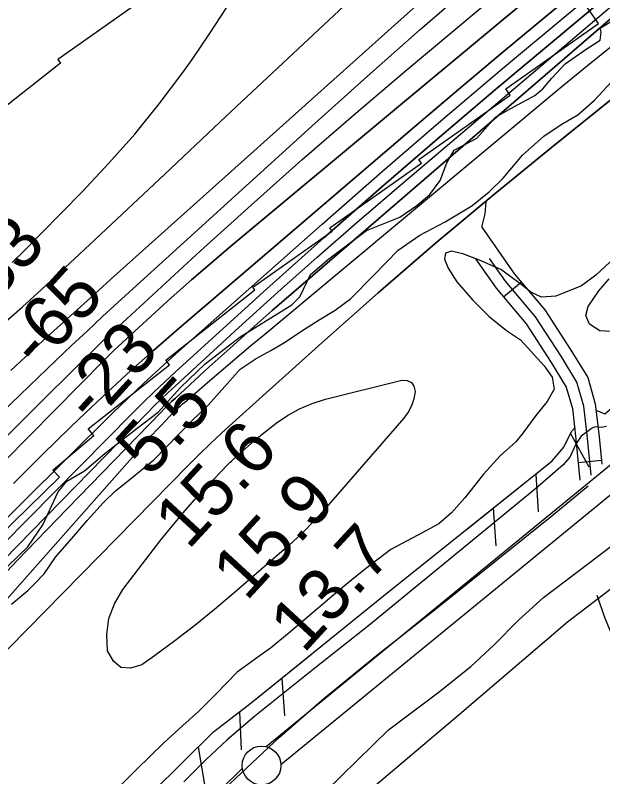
# Model space of a CAD drawing. Extents: x 3598634 to 3636690, y 517270 to 542944.
# Drawn here: x 3609179 to 3609937, y 530075 to 531057 of the extents above; entities that cross this region are included whole.
import ezdxf

# ---------------------------------------------------------------- set-up
doc = ezdxf.new("R2010")
doc.units = 0
for name, color, linetype in [('V-FLOD-BASE', 7, 'Continuous'), ('V-LEVE-TOET', 7, 'Continuous'), ('V-RIVR-EDGE', 7, 'Continuous'), ('V-RIVR-RANG', 7, 'Continuous'), ('V-ROAD-CNTR', 7, 'Continuous'), ('V-RRAP-FSHR', 7, 'Continuous'), ('V-RRAP-RVMT', 7, 'Continuous'), ('V-SITE-VEGE', 7, 'Continuous'), ('V-SURV-LINE', 7, 'Continuous'), ('V-TOPO-DPTH', 7, 'Continuous'), ('V-TOPO-MAJR', 7, 'Continuous'), ('V-TOPO-MINR', 7, 'Continuous'), ('V-TOPO-WATR', 7, 'Continuous'), ('V-WETL-SWMP', 7, 'Continuous')]:
    doc.layers.add(name, color=color, linetype=linetype)

msp = doc.modelspace()

# ---------------------------------------------------------------- linework, layer by layer
at = {"layer": 'V-FLOD-BASE'}
msp.add_lwpolyline([(3609167.02, 529783.98), (3609227.08, 529840.92), (3609278.07, 529892.31), (3609356.99, 529972.18), (3609420.54, 530032.6), (3609519.71, 530125.64), (3609576.96, 530175.62), (3609644.67, 530231.15), (3609722.85, 530292.21), (3609870.84, 530410.89), (3609917.61, 530449.76)], dxfattribs=at)
at = {"layer": 'V-LEVE-TOET'}
for points in [[(3609579.4, 530055.82), (3609660.42, 530134.99), (3609723.93, 530182.87), (3609766.51, 530216.87), (3609796.54, 530244.65), (3609827.97, 530276.59), (3609860.09, 530305.75), (3609918.72, 530350.16), (3609965.48, 530385.55), (3609992.01, 530405.67), (3610017.85, 530429.28), (3610047.87, 530455.66), (3610085.56, 530485.5), (3610127.44, 530516.02), (3610176.28, 530550.01), (3610253.08, 530615.26), (3610290.09, 530649.98), (3610322.2, 530676.35), (3610362.7, 530711.06)], [(3609941.51, 530526.3), (3609934.54, 530524.93), (3609926.88, 530525.65), (3609922, 530523.57), (3609919.69, 530521.88), (3609908.74, 530513.86), (3609901.75, 530503.43), (3609894.04, 530486.74), (3609885.65, 530477.01), (3609852.84, 530448.55), (3609768.37, 530379.14), (3609635.03, 530269.48), (3609565.23, 530214.66), (3609487.75, 530152.89), (3609452.14, 530122.35), (3609424.9, 530096.66), (3609396.27, 530068.18)]]:
    msp.add_lwpolyline(points, dxfattribs=at)
at = {"layer": 'V-RIVR-EDGE'}
msp.add_lwpolyline([(3609169.23, 530346.06), (3609195.11, 530371.21), (3609214.39, 530399.38), (3609234.31, 530441.95), (3609245.15, 530455.74), (3609267.99, 530468.89), (3609294.46, 530491.63), (3609335.96, 530523.95), (3609363.03, 530544.89), (3609391.92, 530576.64), (3609423.82, 530607.18), (3609468.93, 530641.88), (3609535.67, 530683.14), (3609545.9, 530693.32), (3609559.78, 530722.1), (3609583.24, 530742.46), (3609631.96, 530778.96), (3609674.62, 530796.26), (3609696.87, 530811.21), (3609713.72, 530825.58), (3609726.97, 530843.56), (3609735.43, 530866.35), (3609745.07, 530882.53), (3609773.93, 530898.07), (3609798.01, 530925.02), (3609817.85, 530936.38), (3609849.1, 530953.11), (3609859.33, 530961.49), (3609870.77, 530975.27), (3609888.23, 530993.84), (3609915.29, 531012.98), (3609933.33, 531024.34), (3609934.55, 531034.55), (3609933.36, 531039.95), (3609992.29, 531075.83)], dxfattribs=at)
at = {"layer": 'V-ROAD-CNTR'}
for p, q in [((3609831.55, 530712.51), (3609808.61, 530693.18)), ((3609934.82, 530482.36), (3609904.96, 530479.42))]:
    msp.add_line(p, q, dxfattribs=at)
for points in [[(3609780.59, 530783.22), (3609785.02, 530800.44), (3609785.98, 530815.97)], [(3609780.59, 530783.22), (3609822.85, 530722.84), (3609861.86, 530676.53), (3609895.44, 530624.85), (3609917.14, 530589.27), (3609926.86, 530555.3), (3609931.82, 530512.91), (3609935.27, 530477.77)], [(3609772.55, 530742.39), (3609799.04, 530704.53), (3609837.72, 530658.62), (3609870.06, 530608.86), (3609889.42, 530577.12), (3609897.34, 530549.39), (3609901.99, 530509.7), (3609907.18, 530456.84)], [(3609921.58, 530463.69), (3609916.9, 530511.31), (3609912.1, 530552.34), (3609903.28, 530583.19), (3609882.75, 530616.85), (3609849.79, 530667.57), (3609810.94, 530713.68), (3609790.4, 530743.03)], [(3609139.7, 529575.2), (3609208.82, 529647.87), (3609297.62, 529739.46), (3609401.37, 529840.42), (3609559.65, 529992.91), (3609748.65, 530152.62), (3609891.27, 530274.15), (3610074.88, 530414.76), (3610226.26, 530542.4), (3610422.26, 530711.54)], [(3609928.78, 530308.64), (3609939.33, 530279.16), (3609958.02, 530233.84), (3609996.99, 530097.97), (3610048.86, 529943.31), (3610092.35, 529800.31), (3610148.97, 529617.58), (3610217.27, 529375.37), (3610276.38, 529189.35), (3610380.83, 528837.49), (3610462.72, 528573.48), (3610574.41, 528212.71), (3610652.96, 527950.43), (3610719.85, 527708.36)]]:
    msp.add_lwpolyline(points, dxfattribs=at)
at = {"layer": 'V-RRAP-FSHR'}
for p, q in [((3609894.98, 530517.11), (3609918.66, 530474.41)), ((3609850.07, 530464.88), (3609853.16, 530416.14)), ((3609795.39, 530421.17), (3609798.48, 530372.44)), ((3609522.57, 530201.92), (3609525.94, 530153.21)), ((3609467.87, 530158.26), (3609470.12, 530109.48)), ((3609414.68, 530112.94), (3609422.82, 530064.79))]:
    msp.add_line(p, q, dxfattribs=at)
for points in [[(3609928.71, 530546.83), (3609939.14, 530542.37), (3610050.89, 530637.62), (3610449.17, 530959.2)], [(3609124.19, 529832.05), (3609276.1, 529976.27), (3609434.64, 530132.63), (3609483.1, 530170.01), (3609653.69, 530307.92), (3609871.22, 530481.78), (3609886.42, 530499.56), (3609896.29, 530519.79), (3609901.02, 530524.79)], [(3609760.22, 530393.06), (3609871.22, 530481.78), (3609886.42, 530499.56), (3609896.29, 530519.79), (3609901.02, 530524.79)], [(3609004.62, 529719.17), (3609014.71, 529727.85), (3609124.19, 529832.05), (3609276.1, 529976.27), (3609434.64, 530132.63), (3609483.1, 530170.01), (3609560.79, 530232.82)]]:
    msp.add_lwpolyline(points, dxfattribs=at)
at = {"layer": 'V-RRAP-RVMT'}
for p, q in [((3609352.63, 531083.44), (3609233.87, 530999.65)), ((3609930.97, 531045.9), (3609913.89, 531070.3)), ((3609811.52, 530961.6), (3609930.97, 531045.9)), ((3609237.21, 530994.92), (3609123.13, 530905.16)), ((3609233.87, 530999.65), (3609237.21, 530994.92)), ((3609817.11, 530953.68), (3609811.52, 530961.6)), ((3609699.31, 530870.56), (3609817.11, 530953.68)), ((3609702.56, 530865.93), (3609699.31, 530870.56)), ((3609584.42, 530782.49), (3609702.56, 530865.93)), ((3609587.56, 530778.04), (3609584.42, 530782.49)), ((3609485.18, 530705.8), (3609587.56, 530778.04)), ((3609373.09, 530611.92), (3609487.93, 530702.36)), ((3609487.93, 530702.36), (3609485.18, 530705.8)), ((3609377.79, 530605.95), (3609373.09, 530611.92)), ((3609272.82, 530523.31), (3609377.79, 530605.95)), ((3609227.34, 530470.09), (3609280.09, 530514.72)), ((3609280.09, 530514.72), (3609272.82, 530523.31)), ((3609236.08, 530460.85), (3609227.34, 530470.09)), ((3609028.43, 530258.41), (3609236.08, 530460.85))]:
    msp.add_line(p, q, dxfattribs=at)
at = {"layer": 'V-SITE-VEGE'}
for points in [[(3609174.05, 530297.26), (3609194.99, 530314.61), (3609203.38, 530322.95), (3609215.95, 530336.14), (3609230.64, 530357.69), (3609254.39, 530384.78), (3609271.87, 530405.63), (3609292.12, 530427.86), (3609308.19, 530443.13), (3609327.03, 530458.4), (3609357.75, 530483.39), (3609406.64, 530533.39), (3609427.6, 530553.53), (3609449.25, 530577.84), (3609468.82, 530600.08), (3609489.75, 530613.95), (3609508.59, 530624.34), (3609526.03, 530634.74), (3609546.96, 530648.61), (3609570.68, 530663.86), (3609591.62, 530676.34), (3609611.16, 530690.91), (3609641.19, 530721.47), (3609672.62, 530753.42), (3609700.54, 530772.84), (3609733.32, 530790.16), (3609767.5, 530810.95), (3609789.85, 530829), (3609808, 530846.36), (3609833.16, 530876.23), (3609860.39, 530900.53), (3609882.72, 530915.79), (3609904.35, 530928.27), (3609925.99, 530947.01), (3609963.72, 530987.99)], [(3609951.88, 530743.57), (3609927.44, 530721.35), (3609909.29, 530707.47), (3609875.82, 530694.33), (3609857.71, 530692.99), (3609843.8, 530699.3), (3609832.68, 530708.39), (3609804.88, 530728.66), (3609777.75, 530740.58), (3609756.19, 530749), (3609741.57, 530752.52), (3609733.9, 530749.76), (3609732.49, 530742.1), (3609737.33, 530730.25), (3609748.42, 530712.8), (3609768.55, 530689.76), (3609790.08, 530668.11), (3609812.32, 530649.94), (3609830.39, 530638.05), (3609843.58, 530623.39), (3609860.94, 530604.53), (3609871.35, 530589.88), (3609874.09, 530574.55), (3609864.99, 530558.56), (3609850.31, 530540.49), (3609833.53, 530517.55), (3609824.45, 530506.44), (3609804.2, 530488.38), (3609782.54, 530464.77), (3609758.77, 530434.19), (3609741.31, 530414.74), (3609725.25, 530400.85), (3609698.04, 530386.31), (3609663.17, 530367.6)], [(3609663.17, 530367.6), (3609630.36, 530342.62), (3609608.02, 530324.58), (3609587.08, 530307.22), (3609531.93, 530260.02), (3609508.19, 530240.59), (3609488.65, 530226.72), (3609464.92, 530209.37), (3609437.68, 530180.89), (3609415.33, 530158.67), (3609395.08, 530140.62), (3609369.94, 530117.71), (3609335.72, 530084.38), (3609307.79, 530056.6), (3609239.36, 529995.5), (3609216.31, 529973.98), (3609187.67, 529944.81), (3609152.06, 529913.57)]]:
    msp.add_lwpolyline(points, dxfattribs=at)
at = {"layer": 'V-SURV-LINE'}
for points in [[(3609502.41, 530113.39), (3610747.34, 531132.5)], [(3610766.34, 531109.28), (3609521.41, 530090.17)], [(3608940.56, 529563.09), (3609471.7, 530085.81)]]:
    msp.add_lwpolyline(points, dxfattribs=at)
msp.add_circle((3609496.46, 530089.13), 25, dxfattribs=at)
at = {"layer": 'V-TOPO-DPTH'}
for points in [[(3608738.87, 530088.03), (3609266.25, 530611.64), (3609277.42, 530622.61), (3609288.68, 530633.49), (3609300.07, 530644.25), (3609311.54, 530654.91), (3609417.84, 530752.62), (3609482.92, 530811.63), (3609548.54, 530870.02), (3609614.95, 530927.5), (3609681.9, 530984.38), (3609982.63, 531236.31), (3609990.29, 531242.69), (3609997.97, 531249.04), (3610005.69, 531255.36), (3610013.43, 531261.64), (3610121.26, 531348.65), (3610183.12, 531398.18), (3610245.23, 531447.38), (3610307.72, 531496.11), (3610370.46, 531544.52)], [(3608738.87, 530088.03), (3609266.25, 530611.64), (3609277.42, 530622.61), (3609288.68, 530633.49), (3609300.07, 530644.25), (3609311.54, 530654.91), (3609417.84, 530752.62), (3609482.92, 530811.63), (3609548.54, 530870.02), (3609614.95, 530927.5), (3609681.9, 530984.38), (3609982.63, 531236.31), (3609990.29, 531242.69), (3609997.97, 531249.04), (3610005.69, 531255.36), (3610013.43, 531261.64), (3610121.26, 531348.65), (3610183.12, 531398.18), (3610245.23, 531447.38), (3610307.72, 531496.11), (3610370.46, 531544.52)], [(3609176.47, 530452.55), (3609213.5, 530489.6), (3609250.99, 530526.2), (3609269.27, 530543.71), (3609298.2, 530570.95), (3609327.43, 530597.87), (3609357.12, 530624.29), (3609387.1, 530650.38), (3609693.75, 530912.7), (3609750.78, 530961.14), (3609808.03, 531009.31), (3609865.61, 531057.07), (3609923.42, 531104.57), (3609996.73, 531164.38), (3610018.12, 531181.68), (3610039.62, 531198.86), (3610061.26, 531215.85), (3610082.99, 531232.72), (3610371.12, 531454.34)], [(3610371.12, 531454.34), (3610082.99, 531232.72), (3610061.26, 531215.85), (3610039.62, 531198.86), (3610018.12, 531181.68), (3609996.73, 531164.38), (3609923.42, 531104.57), (3609865.61, 531057.07), (3609808.03, 531009.31), (3609750.78, 530961.14), (3609693.75, 530912.7), (3609387.1, 530650.38), (3609357.12, 530624.29), (3609327.43, 530597.87), (3609298.2, 530570.95), (3609269.27, 530543.71), (3609250.99, 530526.2), (3609213.5, 530489.6), (3609176.47, 530452.55)], [(3610388.25, 531429.03), (3610321.03, 531380.12), (3610254.54, 531330.24), (3610188.53, 531279.7), (3610078.6, 531194.25), (3610067.97, 531185.89), (3610057.39, 531177.45), (3610046.91, 531168.89), (3610036.5, 531160.26), (3609801.26, 530963.2), (3609725.92, 530899.32), (3609651.08, 530834.85), (3609577.01, 530769.51), (3609503.45, 530703.58), (3609385.43, 530596.53), (3609371.37, 530583.56), (3609357.46, 530570.45), (3609343.77, 530557.11), (3609330.21, 530543.63), (3608792.92, 530000.01)], [(3608792.92, 530000.01), (3609330.21, 530543.63), (3609343.77, 530557.11), (3609357.46, 530570.45), (3609371.37, 530583.56), (3609385.43, 530596.53), (3609503.45, 530703.58), (3609577.01, 530769.51), (3609651.08, 530834.85), (3609725.92, 530899.32), (3609801.26, 530963.2), (3610036.5, 531160.26), (3610046.91, 531168.89), (3610057.39, 531177.45), (3610067.97, 531185.89), (3610078.6, 531194.25), (3610188.53, 531279.7), (3610254.54, 531330.24), (3610321.03, 531380.12), (3610388.25, 531429.03)], [(3610396.04, 531284.42), (3610317.47, 531229.87), (3610285.5, 531207.48), (3610253.66, 531184.93), (3610221.99, 531162.13), (3610190.44, 531139.16), (3610141.23, 531103.02), (3610134.42, 531097.95), (3610127.65, 531092.81), (3610120.94, 531087.59), (3610114.29, 531082.31), (3609870.36, 530886.11), (3609795.14, 530824.57), (3609720.6, 530762.22), (3609647.1, 530698.65), (3609574.3, 530634.26), (3609459.27, 530530.84), (3609444.63, 530517.43), (3609430.15, 530503.83), (3609415.93, 530489.97), (3609401.88, 530475.93), (3608847.69, 529911.87)], [(3610068.36, 531157.33), (3609537.58, 530699.57), (3609510.2, 530675.73), (3609482.96, 530651.71), (3609455.95, 530627.44), (3609429.1, 530603), (3609385.29, 530562.76), (3609380.49, 530558.27), (3609375.74, 530553.74), (3609371.07, 530549.12), (3609366.45, 530544.45), (3609245.63, 530420.27), (3609181.06, 530353.08), (3609117.05, 530285.37)], [(3609117.05, 530285.37), (3609181.06, 530353.08), (3609245.63, 530420.27), (3609366.45, 530544.45), (3609371.07, 530549.12), (3609375.74, 530553.74), (3609380.49, 530558.27), (3609385.29, 530562.76), (3609429.1, 530603), (3609455.95, 530627.44), (3609482.96, 530651.71), (3609510.2, 530675.73), (3609537.58, 530699.57), (3610068.36, 531157.33)], [(3609132.11, 530448.97), (3609293.76, 530612.12), (3609298.14, 530616.48), (3609302.56, 530620.8), (3609307.03, 530625.05), (3609311.55, 530629.27), (3609354.02, 530668.38), (3609379.97, 530691.93), (3609406.15, 530715.22), (3609432.67, 530738.11), (3609459.43, 530760.74), (3609665.35, 530932.3), (3609713.79, 530972.63), (3609762.25, 531012.93), (3609810.74, 531053.2), (3609859.25, 531093.44)], [(3609859.25, 531093.44), (3609810.74, 531053.2), (3609762.25, 531012.93), (3609713.79, 530972.63), (3609665.35, 530932.3), (3609459.43, 530760.74), (3609432.67, 530738.11), (3609406.15, 530715.22), (3609379.97, 530691.93), (3609354.02, 530668.38), (3609311.55, 530629.27), (3609307.03, 530625.05), (3609302.56, 530620.8), (3609298.14, 530616.48), (3609293.76, 530612.12), (3609132.11, 530448.97)]]:
    msp.add_lwpolyline(points, dxfattribs=at)
at = {"layer": 'V-TOPO-MAJR'}
msp.add_lwpolyline([(3609103.35, 530488.64), (3609231.6, 530611.64), (3609251.45, 530630.53), (3609271.41, 530649.31), (3609291.51, 530667.94), (3609311.71, 530686.45), (3609565.52, 530917.19), (3609633.04, 530977.92), (3609700.99, 531038.15), (3609769.59, 531097.65), (3609838.61, 531156.65), (3609937.46, 531240.23), (3609957.43, 531257.03), (3609977.46, 531273.76), (3609997.57, 531290.38), (3610017.74, 531306.94), (3610622.22, 531800.56)], dxfattribs=at)
at = {"layer": 'V-TOPO-MINR'}
for points in [[(3609173.12, 530598.38), (3609198.67, 530621.98), (3609224.29, 530645.51), (3609249.97, 530668.96), (3609275.75, 530692.31), (3609301.6, 530715.59), (3609820.17, 531180.62), (3609842.65, 531200.63), (3609865.22, 531220.54), (3609887.93, 531240.28), (3609910.73, 531259.92), (3609933.61, 531279.46), (3609956.51, 531298.99), (3609979.42, 531318.5), (3610002.35, 531337.99), (3610061.56, 531388.28), (3610113.67, 531433.4), (3610165.2, 531479.15), (3610215.85, 531525.86), (3610265.93, 531573.22), (3610744.49, 532034.45)], [(3609174.86, 530737.84), (3609180.16, 530742.99), (3609185.4, 530748.2), (3609265.2, 530829.01), (3609299.7, 530865.64), (3609333.01, 530903.28), (3609364.51, 530942.45), (3609394.8, 530982.64), (3609406.81, 530999.38), (3609429.51, 531032.38), (3609451.31, 531065.95), (3609471.74, 531100.35), (3609491.28, 531135.32), (3609498.32, 531148.54), (3609512.63, 531177.73), (3609525.6, 531207.45), (3609536.55, 531237.97), (3609548.05, 531609.18)], [(3609163.39, 530658.49), (3609188.2, 530680.69), (3609212.88, 530703.04), (3609237.37, 530725.6), (3609261.72, 530748.3), (3609371.74, 530851.77), (3609451.03, 530926.28), (3609530.37, 531000.75), (3609609.76, 531075.15), (3609689.2, 531149.51), (3609879.08, 531327.1), (3609894.21, 531341.43), (3609909.22, 531355.89), (3609924.04, 531370.54), (3609938.74, 531385.32), (3610079.18, 531528.31), (3610094.53, 531545.11), (3610109.02, 531562.57)], [(3608738.87, 530088.03), (3609266.25, 530611.64), (3609277.42, 530622.61), (3609288.68, 530633.49), (3609300.07, 530644.25), (3609311.54, 530654.91), (3609417.84, 530752.62), (3609482.92, 530811.63), (3609548.54, 530870.02), (3609614.95, 530927.5), (3609681.9, 530984.38), (3609982.63, 531236.31), (3609990.29, 531242.69), (3609997.97, 531249.04), (3610005.69, 531255.36), (3610013.43, 531261.64), (3610121.26, 531348.65), (3610183.12, 531398.18), (3610245.23, 531447.38), (3610307.72, 531496.11), (3610370.46, 531544.52)], [(3609128.88, 530369.62), (3609304.43, 530543.43), (3609324.43, 530562.91), (3609344.65, 530582.16), (3609365.18, 530601.07), (3609385.93, 530619.76), (3609574.87, 530787.16), (3609652.64, 530855.35), (3609730.88, 530923), (3609809.81, 530989.85), (3609889.2, 531056.15), (3610017.5, 531162.18), (3610033.15, 531174.99), (3610048.89, 531187.69), (3610064.75, 531200.24), (3610080.7, 531212.69), (3610238.55, 531334.64), (3610333.93, 531407.39), (3610429.9, 531479.33)], [(3608920.78, 530105.75), (3609349.36, 530544.01), (3609358.18, 530552.87), (3609367.09, 530561.64), (3609376.15, 530570.27), (3609385.3, 530578.79), (3609467.18, 530653.78), (3609517.59, 530699.44), (3609568.33, 530744.72), (3609619.58, 530789.43), (3609671.17, 530833.75), (3610053.53, 531158.65), (3610059.27, 531163.47), (3610065.04, 531168.24), (3610070.87, 531172.95), (3610076.73, 531177.61), (3610142.46, 531229.28), (3610181.49, 531259.38), (3610220.86, 531289.01), (3610260.77, 531317.91), (3610301.02, 531346.35), (3610459.82, 531456.35)], [(3609176.47, 530452.55), (3609213.5, 530489.6), (3609250.99, 530526.2), (3609269.27, 530543.71), (3609298.2, 530570.95), (3609327.43, 530597.87), (3609357.12, 530624.29), (3609387.1, 530650.38), (3609693.75, 530912.7), (3609750.78, 530961.14), (3609808.03, 531009.31), (3609865.61, 531057.07), (3609923.42, 531104.57), (3609996.73, 531164.38), (3610018.12, 531181.68), (3610039.62, 531198.86), (3610061.26, 531215.85), (3610082.99, 531232.72), (3610371.12, 531454.34)], [(3608792.92, 530000.01), (3609330.21, 530543.63), (3609343.77, 530557.11), (3609357.46, 530570.45), (3609371.37, 530583.56), (3609385.43, 530596.53), (3609503.45, 530703.58), (3609577.01, 530769.51), (3609651.08, 530834.85), (3609725.92, 530899.32), (3609801.26, 530963.2), (3610036.5, 531160.26), (3610046.91, 531168.89), (3610057.39, 531177.45), (3610067.97, 531185.89), (3610078.6, 531194.25), (3610188.53, 531279.7), (3610254.54, 531330.24), (3610321.03, 531380.12), (3610388.25, 531429.03)], [(3608847.69, 529911.87), (3609401.88, 530475.93), (3609415.93, 530489.97), (3609430.15, 530503.83), (3609444.63, 530517.43), (3609459.27, 530530.84), (3609574.3, 530634.26), (3609647.1, 530698.65), (3609720.6, 530762.22), (3609795.14, 530824.57), (3609870.36, 530886.11), (3610114.29, 531082.31), (3610120.94, 531087.59), (3610127.65, 531092.81), (3610134.42, 531097.95), (3610141.23, 531103.02), (3610190.44, 531139.16), (3610221.99, 531162.13), (3610253.66, 531184.93), (3610285.5, 531207.48), (3610317.47, 531229.87), (3610396.04, 531284.42)], [(3609132.11, 530448.97), (3609293.76, 530612.12), (3609298.14, 530616.48), (3609302.56, 530620.8), (3609307.03, 530625.05), (3609311.55, 530629.27), (3609354.02, 530668.38), (3609379.97, 530691.93), (3609406.15, 530715.22), (3609432.67, 530738.11), (3609459.43, 530760.74), (3609665.35, 530932.3), (3609713.79, 530972.63), (3609762.25, 531012.93), (3609810.74, 531053.2), (3609859.25, 531093.44)], [(3608722.24, 529800.4), (3609349.79, 530509.06), (3609355.41, 530515.32), (3609361.09, 530521.54), (3609366.85, 530527.67), (3609372.66, 530533.75), (3609383.49, 530544.94), (3609383.94, 530545.38), (3609384.84, 530546.26), (3609385.3, 530546.69), (3609389.53, 530550.59), (3609392.13, 530552.95), (3609394.74, 530555.3), (3609397.37, 530557.61), (3609400.02, 530559.91), (3609429.83, 530585.52), (3609447.43, 530600.57), (3609465.07, 530615.57), (3609482.78, 530630.48), (3609500.54, 530645.35), (3609881.72, 530962.9), (3609916.83, 530991.68), (3609952.24, 531020.08)], [(3609689.74, 530583.09), (3609692.93, 530578.07), (3609694.61, 530571.27), (3609692.9, 530561.91), (3609690.09, 530553.01), (3609685.65, 530544.8), (3609680.12, 530537.06), (3609571.09, 530412.02), (3609561.85, 530401.86), (3609552.34, 530391.97), (3609542.43, 530382.49), (3609532.25, 530373.28), (3609460.78, 530311.28), (3609435.89, 530290.3), (3609410.63, 530269.8), (3609384.8, 530250.01), (3609358.6, 530230.71), (3609341.92, 530218.77), (3609327.45, 530214.77), (3609314.96, 530215.63), (3609305.47, 530223.77), (3609297.96, 530236.77), (3609297.02, 530258.04), (3609299.42, 530278.48), (3609306.83, 530297.68), (3609317.57, 530316.06), (3609367.22, 530380.37), (3609381.1, 530397.79), (3609395.34, 530414.9), (3609410.11, 530431.57), (3609425.23, 530447.93), (3609453.17, 530477.23), (3609456.05, 530480.15), (3609457.53, 530481.56), (3609459.04, 530482.95), (3609471.42, 530494.17), (3609479.21, 530501.07), (3609487.09, 530507.85), (3609495.12, 530514.46), (3609503.25, 530520.95), (3609515.33, 530530.38), (3609530.07, 530540.47), (3609545.47, 530549.22), (3609561.84, 530555.97), (3609578.86, 530561.39), (3609677.29, 530586.01), (3609684.27, 530585.44), (3609689.74, 530583.09)]]:
    msp.add_lwpolyline(points, dxfattribs=at)
at = {"layer": 'V-TOPO-WATR'}
msp.add_lwpolyline([(3609117.05, 530285.37), (3609181.06, 530353.08), (3609245.63, 530420.27), (3609366.45, 530544.45), (3609371.07, 530549.12), (3609375.74, 530553.74), (3609380.49, 530558.27), (3609385.29, 530562.76), (3609429.1, 530603), (3609455.95, 530627.44), (3609482.96, 530651.71), (3609510.2, 530675.73), (3609537.58, 530699.57), (3610068.36, 531157.33)], dxfattribs=at)
at = {"layer": 'V-WETL-SWMP'}
msp.add_lwpolyline([(3609947.43, 530648.86), (3609932.81, 530649.6), (3609919.6, 530657.99), (3609914.75, 530669.15), (3609917.57, 530680.98), (3609931.56, 530701.14), (3609944.83, 530716.43)], dxfattribs=at)

# ---------------------------------------------------------------- texts
at = {"layer": 'V-RIVR-RANG'}
for s, rotation, p in [('-83', 47.64197, (3609133.24, 530664.09)), ('-65', 47.64197, (3609208.74, 530598.48)), ('-23', 47.64197, (3609279.27, 530527.41)), ('5.5', 47.35833, (3609352.04, 530459.43)), ('15.6', 47.35833, (3609402.01, 530366.06)), ('15.9', 47.35833, (3609476.81, 530299.67)), ('13.7', 47.35833, (3609550.71, 530232.3))]:
    msp.add_text(s, height=67, rotation=rotation, dxfattribs=at).set_placement(p)

doc.saveas('drawing.dxf')
